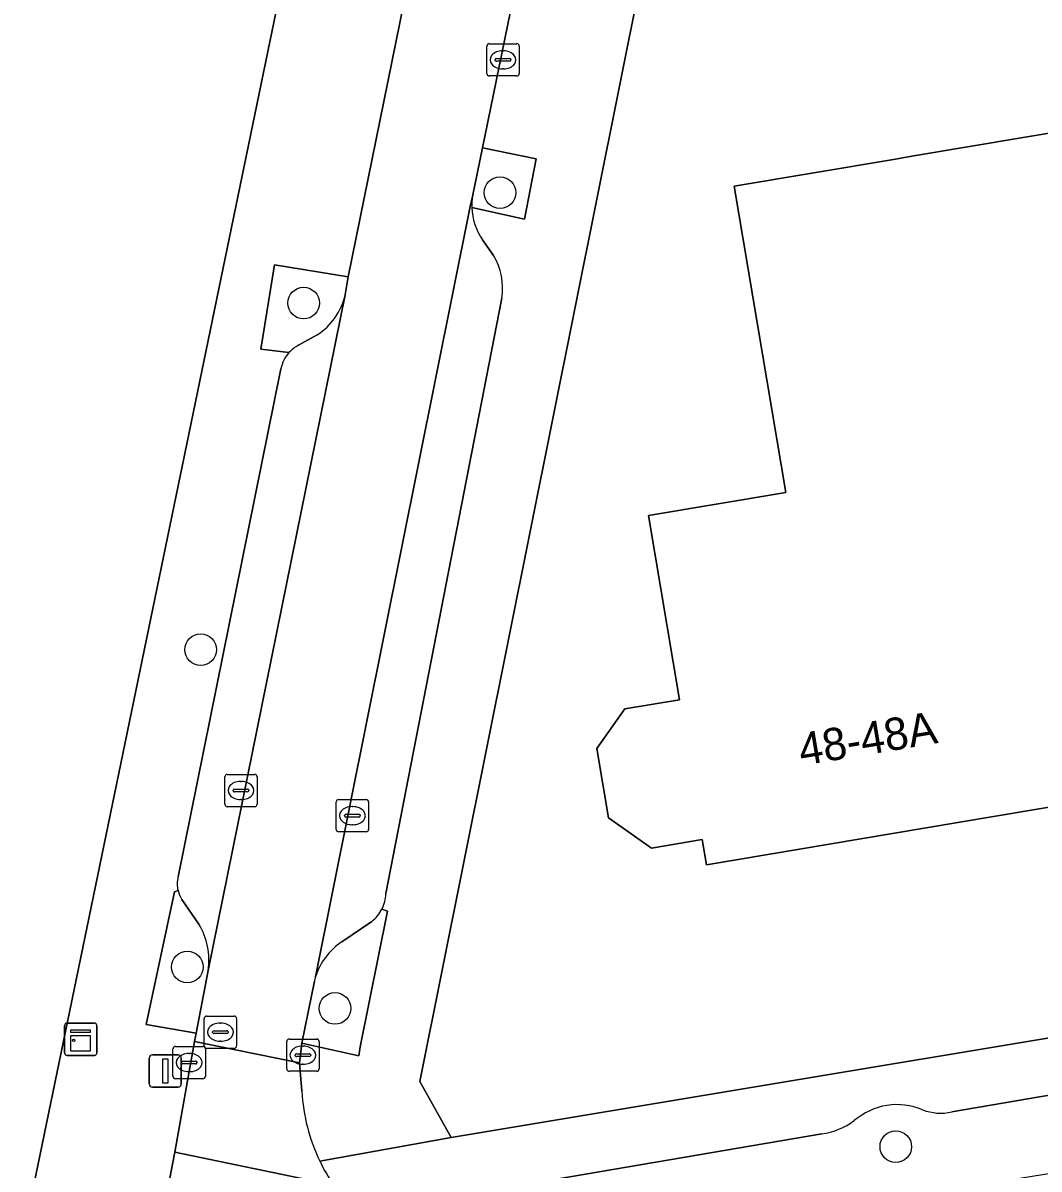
# Model space of a CAD drawing. Extents: x 161772 to 163126, y 383092 to 383917.
# Drawn here: x 162228.27 to 162259.72, y 383629.64 to 383665.1 of the extents above; entities that cross this region are included whole.
import ezdxf

# ---------------------------------------------------------------- set-up
doc = ezdxf.new("R2010")
doc.units = 0
for name, color, linetype in [('IMGEO_Boom', 7, 'Continuous'), ('IMGEO_Erf', 7, 'Continuous'), ('IMGEO_Groenvoorziening', 7, 'Continuous'), ('IMGEO_Kast', 7, 'Continuous'), ('IMGEO_Kolk', 7, 'Continuous'), ('IMGEO_Lichtmast', 7, 'Continuous'), ('IMGEO_Pand', 7, 'Continuous'), ('IMGEO_Pand_nummerreeks', 7, 'Continuous'), ('IMGEO_Parkeervlak_open', 7, 'Continuous'), ('IMGEO_Rijbaan_lokaal_gesloten', 7, 'Continuous'), ('IMGEO_Rijbaan_lokaal_open', 7, 'Continuous'), ('IMGEO_Rioolput', 7, 'Continuous'), ('IMGEO_Voetpad_open', 7, 'Continuous')]:
    doc.layers.add(name, color=color, linetype=linetype)

msp = doc.modelspace()

# ---------------------------------------------------------------- linework, layer by layer
at = {"layer": 'IMGEO_Boom'}
for centre in [(162243.037, 383659.849), (162236.961, 383656.433), (162233.775, 383645.707), (162233.364, 383635.888), (162237.929, 383634.607), (162255.285, 383630.33)]:
    msp.add_circle(centre, 0.489, dxfattribs=at)
at = {"layer": 'IMGEO_Erf'}
for points in [[(162194.823, 383626.159), (162198.383, 383626.312), (162198.361, 383626.093), (162198.74, 383626.03), (162198.753, 383626.298), (162208.722, 383626.465), (162218.379, 383627.215), (162228.473, 383628.501), (162236.634, 383668.028), (162253.133, 383750), (162259.685, 383782.554)], [(162255.603, 383707.378), (162240.556, 383632.345), (162241.527, 383630.611), (162299.718, 383640.313), (162304.798, 383641.16), (162310.606, 383642.128), (162312.79, 383644.774), (162313.196, 383652.957), (162317.249, 383713.725)]]:
    msp.add_lwpolyline(points, dxfattribs=at)
msp.add_lwpolyline([(162263.504, 383646.704), (162264.337, 383641.773), (162261.646, 383641.318), (162261.679, 383641.118), (162256.166, 383640.187), (162249.425, 383639.048), (162249.292, 383639.833), (162247.724, 383639.568), (162246.398, 383640.511), (162246.036, 383642.655), (162246.904, 383643.875), (162248.593, 383644.16), (162247.63, 383649.859), (162251.879, 383650.577), (162250.279, 383660.05), (162252.744, 383660.466), (162255.21, 383660.882), (162255.841, 383660.989), (162260.947, 383661.851), (162262.563, 383652.278)], close=True, dxfattribs=at)
at = {"layer": 'IMGEO_Groenvoorziening'}
for points in [[(162244.153, 383660.898), (162242.496, 383661.241), (162242.181, 383659.735)], [(162242.164, 383659.392), (162243.8, 383659.028), (162244.153, 383660.898)], [(162238.342, 383657.247), (162236.057, 383657.622), (162235.636, 383655.013), (162236.506, 383654.9)], [(162238.244, 383656.694), (162238.342, 383657.247)], [(162236.804, 383655.127), (162237.38, 383655.448)], [(162233.073, 383638.255), (162232.967, 383638.221), (162232.092, 383634.108), (162233.631, 383633.838), (162234.005, 383635.785)], [(162233.718, 383637.213), (162233.195, 383637.979)], [(162237.293, 383635.447), (162236.904, 383633.536), (162238.664, 383633.14), (162238.712, 383633.424), (162239.557, 383637.622), (162239.381, 383637.68)], [(162239.067, 383637.297), (162238.144, 383636.666)], [(162253, 383630.725), (162243.079, 383629.038), (162242.484, 383628.937), (162242.808, 383626.724), (162243.382, 383626.82), (162267.378, 383630.683), (162267.184, 383631.841), (162266.97, 383633.115), (162257.014, 383631.404)]]:
    msp.add_lwpolyline(points, dxfattribs=at)
for centre, radius, start, end in [((162243.963, 383659.475), 1.8, 171.6899, 182.6353), ((162236.293, 383657.124), 1.998, 302.9641, 347.5596), ((162237.283, 383654.19), 1.053, 117.0482, 137.5481), ((162233.929, 383638.468), 0.882, 194.0001, 213.6936), ((162238.367, 383638.191), 1.135, 308.0553, 333.2519), ((162231.902, 383636.105), 2.127, 351.342, 31.3858), ((162239.227, 383635.003), 1.985, 123.0596, 162.8784), ((162239.058, 383635.055), 1.808, 162.901, 167.491), ((162255.324, 383629.617), 2.014, 66.8875, 131.0689), ((162256.676, 383632.956), 1.588, 249.313, 282.2894), ((162252.678, 383632.933), 2.232, 278.2924, 306.3527)]:
    msp.add_arc(centre, radius, start, end, dxfattribs=at)
at = {"layer": 'IMGEO_Kast'}
for p, q in [((162229.637, 383634.155), (162230.478, 383634.155)), ((162230.478, 383634.155), (162229.637, 383634.155)), ((162229.562, 383633.23), (162229.562, 383634.071)), ((162229.562, 383634.071), (162229.562, 383633.23)), ((162230.562, 383634.08), (162230.562, 383633.239)), ((162230.562, 383633.239), (162230.562, 383634.08)), ((162230.487, 383633.155), (162229.646, 383633.155)), ((162229.646, 383633.155), (162230.487, 383633.155))]:
    msp.add_line(p, q, dxfattribs=at)
for points in [[(162229.757, 383633.945), (162230.357, 383633.945), (162230.357, 383633.86), (162229.757, 383633.86), (162229.757, 383633.945)], [(162229.757, 383633.77), (162230.357, 383633.77), (162230.357, 383633.281), (162229.757, 383633.281), (162229.757, 383633.77)]]:
    msp.add_lwpolyline(points, dxfattribs=at)
msp.add_circle((162229.841, 383633.619), 0.0377, dxfattribs=at)
for centre, start, end in [((162229.64, 383634.077), 92.4484, 184.2845), ((162229.64, 383634.077), 92.4484, 184.2845), ((162230.484, 383634.077), 2.4484, 94.2845), ((162230.484, 383634.077), 2.4484, 94.2845), ((162229.64, 383633.233), 182.4484, 274.2845), ((162229.64, 383633.233), 182.4484, 274.2845), ((162230.484, 383633.233), 272.4484, 4.2845), ((162230.484, 383633.233), 272.4484, 4.2845)]:
    msp.add_arc(centre, 0.0779, start, end, dxfattribs=at)
at = {"layer": 'IMGEO_Kolk'}
for p, q in [((162242.63, 383663.535), (162242.63, 383664.387)), ((162242.705, 383664.461), (162243.557, 383664.461)), ((162243.631, 383664.387), (162243.631, 383663.535)), ((162242.889, 383663.955), (162242.889, 383663.967)), ((162242.932, 383664.004), (162243.33, 383664.004)), ((162243.118, 383664.241), (162243.143, 383664.241)), ((162243.373, 383663.967), (162243.373, 383663.955)), ((162243.327, 383663.918), (162242.929, 383663.918)), ((162243.141, 383663.681), (162243.116, 383663.681)), ((162243.557, 383663.461), (162242.705, 383663.461)), ((162234.521, 383640.925), (162234.521, 383641.777)), ((162234.596, 383641.851), (162235.448, 383641.851)), ((162235.009, 383641.631), (162235.034, 383641.631)), ((162235.522, 383641.777), (162235.522, 383640.925)), ((162234.78, 383641.345), (162234.78, 383641.357)), ((162235.218, 383641.308), (162234.82, 383641.308)), ((162234.823, 383641.394), (162235.221, 383641.394)), ((162235.264, 383641.357), (162235.264, 383641.345)), ((162235.032, 383641.071), (162235.007, 383641.071)), ((162237.97, 383640.146), (162237.97, 383640.998)), ((162238.045, 383641.072), (162238.897, 383641.072)), ((162238.971, 383640.998), (162238.971, 383640.146)), ((162235.448, 383640.851), (162234.596, 383640.851)), ((162238.229, 383640.566), (162238.229, 383640.578)), ((162238.667, 383640.529), (162238.269, 383640.529)), ((162238.272, 383640.615), (162238.67, 383640.615)), ((162238.458, 383640.852), (162238.483, 383640.852)), ((162238.713, 383640.578), (162238.713, 383640.566)), ((162238.481, 383640.292), (162238.456, 383640.292)), ((162238.897, 383640.072), (162238.045, 383640.072)), ((162232.993, 383633.432), (162233.845, 383633.432)), ((162236.438, 383632.736), (162236.438, 383633.588)), ((162236.513, 383633.662), (162237.365, 383633.662)), ((162236.926, 383633.442), (162236.951, 383633.442)), ((162237.439, 383633.588), (162237.439, 383632.736)), ((162232.918, 383632.506), (162232.918, 383633.358)), ((162233.406, 383633.212), (162233.431, 383633.212)), ((162233.919, 383633.358), (162233.919, 383632.506)), ((162236.697, 383633.156), (162236.697, 383633.168)), ((162237.135, 383633.119), (162236.737, 383633.119)), ((162236.74, 383633.205), (162237.138, 383633.205)), ((162237.181, 383633.168), (162237.181, 383633.156)), ((162233.177, 383632.926), (162233.177, 383632.938)), ((162233.615, 383632.889), (162233.217, 383632.889)), ((162233.22, 383632.975), (162233.618, 383632.975)), ((162233.661, 383632.938), (162233.661, 383632.926)), ((162236.949, 383632.882), (162236.924, 383632.882)), ((162233.845, 383632.432), (162232.993, 383632.432)), ((162233.429, 383632.652), (162233.404, 383632.652)), ((162237.365, 383632.662), (162236.513, 383632.662))]:
    msp.add_line(p, q, dxfattribs=at)
for points in [[(162242.63, 383663.535), (162242.63, 383664.387)], [(162242.705, 383664.461), (162243.557, 383664.461)], [(162243.631, 383664.387), (162243.631, 383663.535)], [(162243.557, 383663.461), (162242.705, 383663.461)], [(162234.521, 383640.925), (162234.521, 383641.777)], [(162234.596, 383641.851), (162235.448, 383641.851)], [(162235.522, 383641.777), (162235.522, 383640.925)], [(162237.97, 383640.146), (162237.97, 383640.998)], [(162238.045, 383641.072), (162238.897, 383641.072)], [(162238.971, 383640.998), (162238.971, 383640.146)], [(162235.448, 383640.851), (162234.596, 383640.851)], [(162238.897, 383640.072), (162238.045, 383640.072)], [(162232.993, 383633.432), (162233.845, 383633.432)], [(162236.438, 383632.736), (162236.438, 383633.588)], [(162236.513, 383633.662), (162237.365, 383633.662)], [(162237.439, 383633.588), (162237.439, 383632.736)], [(162232.918, 383632.506), (162232.918, 383633.358)], [(162233.919, 383633.358), (162233.919, 383632.506)], [(162233.845, 383632.432), (162232.993, 383632.432)], [(162237.365, 383632.662), (162236.513, 383632.662)]]:
    msp.add_lwpolyline(points, dxfattribs=at)
for centre, radius, start, end in [((162242.707, 383664.385), 0.0765, 91.552, 178.448), ((162242.707, 383664.385), 0.0765, 91.552, 178.448), ((162243.555, 383664.385), 0.0765, 1.552, 88.448), ((162243.555, 383664.385), 0.0765, 1.552, 88.448), ((162242.929, 383663.964), 0.0403, 85.8775, 175.7526), ((162242.926, 383663.954), 0.0366, 178.938, 274.7102), ((162243.33, 383663.961), 0.043, 264.8664, 352.4533), ((162243.334, 383663.966), 0.0386, 1.7309, 96.639), ((162242.707, 383663.537), 0.0765, 181.552, 268.448), ((162242.707, 383663.537), 0.0765, 181.552, 268.448), ((162243.555, 383663.537), 0.0765, 271.552, 358.448), ((162243.555, 383663.537), 0.0765, 271.552, 358.448), ((162234.598, 383641.775), 0.0765, 91.552, 178.448), ((162234.598, 383641.775), 0.0765, 91.552, 178.448), ((162235.446, 383641.775), 0.0765, 1.552, 88.448), ((162235.446, 383641.775), 0.0765, 1.552, 88.448), ((162234.82, 383641.354), 0.0403, 85.8775, 175.7526), ((162234.817, 383641.344), 0.0366, 178.938, 274.7102), ((162235.221, 383641.351), 0.043, 264.8664, 352.4533), ((162235.225, 383641.356), 0.0386, 1.7309, 96.639), ((162234.598, 383640.927), 0.0765, 181.552, 268.448), ((162234.598, 383640.927), 0.0765, 181.552, 268.448), ((162235.446, 383640.927), 0.0765, 271.552, 358.448), ((162235.446, 383640.927), 0.0765, 271.552, 358.448), ((162238.047, 383640.996), 0.0765, 91.552, 178.448), ((162238.047, 383640.996), 0.0765, 91.552, 178.448), ((162238.895, 383640.996), 0.0765, 1.552, 88.448), ((162238.895, 383640.996), 0.0765, 1.552, 88.448), ((162238.269, 383640.575), 0.0403, 85.8775, 175.7526), ((162238.266, 383640.565), 0.0366, 178.938, 274.7102), ((162238.67, 383640.572), 0.043, 264.8664, 352.4533), ((162238.674, 383640.577), 0.0386, 1.7309, 96.639), ((162238.047, 383640.148), 0.0765, 181.552, 268.448), ((162238.047, 383640.148), 0.0765, 181.552, 268.448), ((162238.895, 383640.148), 0.0765, 271.552, 358.448), ((162238.895, 383640.148), 0.0765, 271.552, 358.448), ((162232.995, 383633.356), 0.0765, 91.552, 178.448), ((162232.995, 383633.356), 0.0765, 91.552, 178.448), ((162233.843, 383633.356), 0.0765, 1.552, 88.448), ((162233.843, 383633.356), 0.0765, 1.552, 88.448), ((162236.515, 383633.586), 0.0765, 91.552, 178.448), ((162236.515, 383633.586), 0.0765, 91.552, 178.448), ((162237.363, 383633.586), 0.0765, 1.552, 88.448), ((162237.363, 383633.586), 0.0765, 1.552, 88.448), ((162236.737, 383633.165), 0.0403, 85.8775, 175.7526), ((162236.734, 383633.155), 0.0366, 178.938, 274.7102), ((162237.138, 383633.162), 0.043, 264.8664, 352.4533), ((162237.142, 383633.167), 0.0386, 1.7309, 96.639), ((162233.217, 383632.935), 0.0403, 85.8775, 175.7526), ((162233.214, 383632.925), 0.0366, 178.938, 274.7102), ((162233.618, 383632.932), 0.043, 264.8664, 352.4533), ((162233.622, 383632.937), 0.0386, 1.7309, 96.639), ((162236.515, 383632.738), 0.0765, 181.552, 268.448), ((162236.515, 383632.738), 0.0765, 181.552, 268.448), ((162237.363, 383632.738), 0.0765, 271.552, 358.448), ((162237.363, 383632.738), 0.0765, 271.552, 358.448), ((162232.995, 383632.508), 0.0765, 181.552, 268.448), ((162232.995, 383632.508), 0.0765, 181.552, 268.448), ((162233.843, 383632.508), 0.0765, 271.552, 358.448), ((162233.843, 383632.508), 0.0765, 271.552, 358.448)]:
    msp.add_arc(centre, radius, start, end, dxfattribs=at)
for centre, major_axis, ratio, start_param, end_param in [((162243.117, 383663.961), (-0.387, 0.002), 0.722429, 4.712389, 7.853982), ((162243.142, 383663.961), (-0.39, 0.002), 0.717154, 1.570796, 4.712389), ((162235.008, 383641.351), (-0.387, 0.002), 0.722429, 4.712389, 7.853982), ((162235.033, 383641.351), (-0.39, 0.002), 0.717154, 1.570796, 4.712389), ((162238.457, 383640.572), (-0.387, 0.002), 0.722429, 4.712389, 7.853982), ((162238.482, 383640.572), (-0.39, 0.002), 0.717154, 1.570796, 4.712389), ((162236.925, 383633.162), (-0.387, 0.002), 0.722429, 4.712389, 7.853982), ((162236.95, 383633.162), (-0.39, 0.002), 0.717154, 1.570796, 4.712389), ((162233.405, 383632.932), (-0.387, 0.002), 0.722429, 4.712389, 7.853982), ((162233.43, 383632.932), (-0.39, 0.002), 0.717154, 1.570796, 4.712389)]:
    msp.add_ellipse(centre, major_axis=major_axis, ratio=ratio, start_param=start_param, end_param=end_param, dxfattribs=at)
at = {"layer": 'IMGEO_Lichtmast'}
for p, q in [((162232.184, 383632.27), (162232.184, 383633.07)), ((162232.184, 383633.07), (162232.184, 383632.27)), ((162232.284, 383633.17), (162233.074, 383633.17)), ((162233.074, 383633.17), (162232.284, 383633.17)), ((162233.174, 383633.07), (162233.174, 383632.27)), ((162233.174, 383632.27), (162233.174, 383633.07)), ((162233.074, 383632.17), (162232.284, 383632.17)), ((162232.284, 383632.17), (162233.074, 383632.17))]:
    msp.add_line(p, q, dxfattribs=at)
msp.add_lwpolyline([(162232.604, 383633.045), (162232.754, 383633.045), (162232.754, 383632.295), (162232.604, 383632.295), (162232.604, 383633.045)], dxfattribs=at)
for centre, start, end in [((162232.284, 383633.07), 90, 180), ((162232.284, 383633.07), 90, 180), ((162233.074, 383633.07), 0, 90), ((162233.074, 383633.07), 360, 90), ((162232.284, 383632.27), 180, 270), ((162232.284, 383632.27), 180, 270), ((162233.074, 383632.27), 270, 0), ((162233.074, 383632.27), 270, 0)]:
    msp.add_arc(centre, 0.1, start, end, dxfattribs=at)
at = {"layer": 'IMGEO_Pand'}
msp.add_lwpolyline([(162256.166, 383640.187), (162261.679, 383641.118), (162261.646, 383641.318), (162264.337, 383641.773), (162263.504, 383646.704), (162262.563, 383652.278), (162260.947, 383661.851), (162255.841, 383660.989), (162255.21, 383660.882), (162252.744, 383660.466), (162250.279, 383660.05), (162251.879, 383650.577), (162247.63, 383649.859), (162248.593, 383644.16), (162246.904, 383643.875), (162246.036, 383642.655), (162246.398, 383640.511), (162247.724, 383639.568), (162249.292, 383639.833), (162249.425, 383639.048)], close=True, dxfattribs=at)
at = {"layer": 'IMGEO_Parkeervlak_open'}
for points in [[(162242.181, 383659.735), (162242.118, 383659.423), (162237.33, 383635.587)], [(162242.836, 383657.909), (162242.499, 383658.393)], [(162234.005, 383635.785), (162238.244, 383656.694)], [(162239.506, 383638.16), (162243.094, 383656.591)], [(162237.38, 383655.448), (162236.804, 383655.127)], [(162236.258, 383654.397), (162233.079, 383638.681)], [(162233.195, 383637.979), (162233.718, 383637.213)], [(162238.144, 383636.666), (162239.067, 383637.297)]]:
    msp.add_lwpolyline(points, dxfattribs=at)
for centre, radius, start, end in [((162243.963, 383659.475), 1.8, 171.6899, 182.6353), ((162244.043, 383659.467), 1.881, 182.2712, 214.805), ((162241.183, 383656.901), 1.936, 350.7768, 31.3745), ((162236.293, 383657.124), 1.998, 302.9641, 347.5596), ((162237.283, 383654.19), 1.053, 117.0482, 137.5481), ((162237.262, 383654.215), 1.02, 137.8003, 169.7093), ((162233.903, 383638.456), 0.854, 164.7472, 193.6389), ((162233.929, 383638.468), 0.882, 194.0001, 213.6936), ((162238.371, 383638.199), 1.136, 332.7903, 358.0166), ((162238.367, 383638.191), 1.135, 308.0553, 333.2519), ((162231.902, 383636.105), 2.127, 351.342, 31.3858), ((162239.227, 383635.003), 1.985, 123.0596, 162.8784)]:
    msp.add_arc(centre, radius, start, end, dxfattribs=at)
at = {"layer": 'IMGEO_Rijbaan_lokaal_gesloten'}
msp.add_lwpolyline([(162237.891, 383629.143), (162232.978, 383630.162), (162232.711, 383628.765)], dxfattribs=at)
at = {"layer": 'IMGEO_Rijbaan_lokaal_open'}
for points in [[(162245.773, 383677.227), (162246.25, 383679.596), (162243.028, 383680.299), (162242.391, 383677.172), (162241.911, 383674.82), (162240.415, 383667.412), (162240.076, 383665.771), (162238.342, 383657.247), (162238.244, 383656.694), (162234.005, 383635.785), (162233.631, 383633.838), (162233.579, 383633.587), (162236.834, 383632.925), (162236.904, 383633.536), (162237.293, 383635.447)], [(162237.33, 383635.587), (162242.118, 383659.423), (162242.181, 383659.735), (162242.496, 383661.241), (162244.462, 383670.857)], [(162236.909, 383632.043), (162236.834, 383632.925), (162233.579, 383633.587), (162232.978, 383630.162), (162237.891, 383629.143)]]:
    msp.add_lwpolyline(points, dxfattribs=at)
for centre, radius, start, end in [((162239.058, 383635.055), 1.808, 162.901, 167.491), ((162242.473, 383632.316), 5.571, 182.8051, 205.9271), ((162242.465, 383632.292), 5.553, 205.7438, 214.5465)]:
    msp.add_arc(centre, radius, start, end, dxfattribs=at)
at = {"layer": 'IMGEO_Rioolput'}
for p, q in [((162233.886, 383633.447), (162233.886, 383634.299)), ((162233.961, 383634.373), (162234.813, 383634.373)), ((162234.374, 383634.153), (162234.399, 383634.153)), ((162234.887, 383634.299), (162234.887, 383633.447)), ((162234.145, 383633.867), (162234.145, 383633.879)), ((162234.583, 383633.83), (162234.185, 383633.83)), ((162234.188, 383633.916), (162234.586, 383633.916)), ((162234.629, 383633.879), (162234.629, 383633.867)), ((162234.397, 383633.593), (162234.372, 383633.593)), ((162234.813, 383633.373), (162233.961, 383633.373))]:
    msp.add_line(p, q, dxfattribs=at)
for points in [[(162233.886, 383633.447), (162233.886, 383634.299)], [(162233.961, 383634.373), (162234.813, 383634.373)], [(162234.887, 383634.299), (162234.887, 383633.447)], [(162234.813, 383633.373), (162233.961, 383633.373)]]:
    msp.add_lwpolyline(points, dxfattribs=at)
for centre, radius, start, end in [((162233.963, 383634.297), 0.0765, 91.552, 178.448), ((162233.963, 383634.297), 0.0765, 91.552, 178.448), ((162234.811, 383634.297), 0.0765, 1.552, 88.448), ((162234.811, 383634.297), 0.0765, 1.552, 88.448), ((162234.185, 383633.876), 0.0403, 85.8775, 175.7526), ((162234.182, 383633.866), 0.0366, 178.938, 274.7102), ((162234.586, 383633.873), 0.043, 264.8664, 352.4533), ((162234.59, 383633.878), 0.0386, 1.7309, 96.639), ((162233.963, 383633.449), 0.0765, 181.552, 268.448), ((162233.963, 383633.449), 0.0765, 181.552, 268.448), ((162234.811, 383633.449), 0.0765, 271.552, 358.448), ((162234.811, 383633.449), 0.0765, 271.552, 358.448)]:
    msp.add_arc(centre, radius, start, end, dxfattribs=at)
for centre, major_axis, ratio, start_param, end_param in [((162234.373, 383633.873), (-0.387, 0.002), 0.722429, 4.712389, 7.853982), ((162234.398, 383633.873), (-0.39, 0.002), 0.717154, 1.570796, 4.712389)]:
    msp.add_ellipse(centre, major_axis=major_axis, ratio=ratio, start_param=start_param, end_param=end_param, dxfattribs=at)
at = {"layer": 'IMGEO_Voetpad_open'}
for points in [[(162259.685, 383782.554), (162253.133, 383750), (162236.634, 383668.028), (162228.473, 383628.501), (162232.711, 383628.765), (162232.978, 383630.162), (162233.579, 383633.587), (162233.631, 383633.838), (162232.092, 383634.108), (162232.967, 383638.221), (162233.073, 383638.255)], [(162237.463, 383629.88), (162241.527, 383630.611), (162240.556, 383632.345), (162255.603, 383707.378)], [(162236.506, 383654.9), (162235.636, 383655.013), (162236.057, 383657.622), (162238.342, 383657.247), (162240.076, 383665.771), (162237.975, 383666.205), (162238.349, 383667.847), (162240.415, 383667.412), (162241.911, 383674.82), (162239.866, 383675.27), (162240.343, 383677.594), (162242.391, 383677.172), (162243.028, 383680.299), (162243.465, 383682.513), (162241.335, 383682.862), (162241.736, 383684.69), (162243.826, 383684.256), (162245.011, 383690.184), (162243.001, 383690.593), (162243.613, 383693.357), (162244.324, 383693.559)], [(162245.702, 383677.002), (162244.695, 383671.995), (162245.741, 383672.219), (162246.776, 383672.055), (162246.513, 383670.331), (162244.462, 383670.857), (162242.496, 383661.241), (162244.153, 383660.898), (162243.8, 383659.028), (162242.164, 383659.392)], [(162242.499, 383658.393), (162242.836, 383657.909)], [(162243.094, 383656.591), (162239.506, 383638.16)], [(162233.079, 383638.681), (162236.258, 383654.397)], [(162314.799, 383642.8), (162310.606, 383642.128), (162304.798, 383641.16), (162299.718, 383640.313), (162241.527, 383630.611), (162237.463, 383629.88)], [(162239.381, 383637.68), (162239.557, 383637.622), (162238.712, 383633.424), (162238.664, 383633.14), (162236.904, 383633.536), (162236.834, 383632.925), (162236.909, 383632.043)], [(162257.014, 383631.404), (162266.97, 383633.115), (162267.184, 383631.841), (162272.095, 383632.618), (162271.859, 383633.943), (162279.252, 383635.195)], [(162242.808, 383626.724), (162242.484, 383628.937), (162243.079, 383629.038), (162253, 383630.725)]]:
    msp.add_lwpolyline(points, dxfattribs=at)
for centre, radius, start, end in [((162244.043, 383659.467), 1.881, 182.2712, 214.805), ((162241.183, 383656.901), 1.936, 350.7768, 31.3745), ((162237.262, 383654.215), 1.02, 137.8003, 169.7093), ((162233.903, 383638.456), 0.854, 164.7472, 193.6389), ((162238.371, 383638.199), 1.136, 332.7903, 358.0166), ((162242.473, 383632.316), 5.571, 182.8051, 205.9271), ((162255.324, 383629.617), 2.014, 66.8875, 131.0689), ((162256.676, 383632.956), 1.588, 249.313, 282.2894), ((162252.678, 383632.933), 2.232, 278.2924, 306.3527), ((162242.465, 383632.292), 5.553, 205.7438, 214.5465)]:
    msp.add_arc(centre, radius, start, end, dxfattribs=at)

# ---------------------------------------------------------------- texts
at = {"layer": 'IMGEO_Pand_nummerreeks'}
msp.add_text('48-48A', height=1, rotation=9.4739, dxfattribs=at).set_placement((162252.366, 383642.115))

doc.saveas('drawing.dxf')
